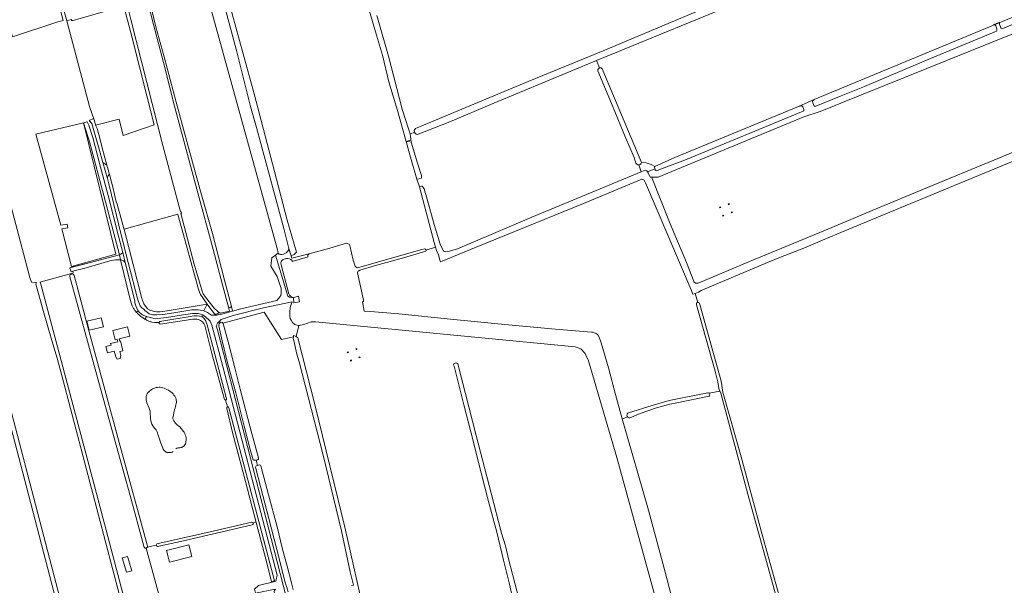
# Model space of a CAD drawing. Header units: metres. Extents: x 209813 to 223847, y 571801 to 587119.
# Tile 386 of 656: x 218587 to 219367, y 578708 to 579156. Entities that reach past the tile are written whole.
import ezdxf

# ---------------------------------------------------------------- set-up
doc = ezdxf.new("R2010")
doc.units = ezdxf.units.M
for name, color, linetype, lineweight in [('B-RO-GR-BOS_GEMENGD-GV', 8, 'Continuous', 0), ('B-RO-GR-GRAS-GV', 8, 'Continuous', 0), ('B-RO-GR-GROENVOORZIENING-GV', 8, 'Continuous', 0), ('B-RO-IE-MEUBILAIR_WEGMEUBILAIR_HOOGSPANNINGSMAST-GV', 8, 'Continuous', 0), ('B-RO-KW-KUNSTWERK_DEK-GV', 8, 'Continuous', 0), ('B-RO-OG-TERREIN_CULTUURSCHEIDING-GV', 8, 'Continuous', 0), ('B-RO-OG-WATER_GREPPEL-GV', 8, 'Continuous', 0), ('B-RO-OG-WEG-GV', 8, 'Continuous', 0), ('B-RO-VH-ONVERHARD-GV', 8, 'Continuous', 0), ('B-RO-VH-VERHARDING_PUIN-GV', 8, 'Continuous', 0)]:
    doc.layers.add(name, color=color, linetype=linetype, lineweight=lineweight)

msp = doc.modelspace()

# ---------------------------------------------------------------- linework, layer by layer
at = {"layer": 'B-RO-GR-BOS_GEMENGD-GV', "flags": 128}
for points in [[(218675.479, 578931.439), (218674.547, 578934.826), (218666.906, 578966.156), (218664.785, 578966.292), (218662.725, 578966.168), (218658.426, 578965.318), (218639.69, 578959.846), (218629.018, 578957.136), (218629.402, 578955.668), (218628.051, 578955.307), (218628.138, 578954.989), (218628.399, 578955.049), (218629.685, 578954.534), (218630.091, 578953.721), (218641.255, 578912.065), (218653.711, 578866.502), (218666.672, 578818.623), (218688, 578740.479), (218688.211, 578739.516), (218688.134, 578738.745), (218695.098, 578740.331)], [(218676.895, 578928.142), (218676.12, 578929.741)], [(218679.52, 578924.571), (218678.287, 578926.014)], [(218682.28, 578921.889), (218680.267, 578923.786)], [(218686.735, 578918.836), (218683.756, 578920.739)], [(218697.299, 578916.655), (218696.373, 578916.55)], [(218722.431, 578918.992), (218698.169, 578915.263)], [(218749.213, 578855.531), (218739.103, 578892.159), (218733.492, 578914.131)], [(218689.495, 578848.639), (218687.653, 578853.001), (218687.208, 578855.312), (218687.217, 578857.978)], [(218751.399, 578849.692), (218749.971, 578855.121)], [(218698.217, 578822.543), (218696.757, 578827.404), (218695.766, 578830.097), (218695.033, 578831.456), (218693.823, 578832.77), (218692.33, 578834.679), (218691.525, 578836.086), (218690.982, 578837.612), (218690.563, 578840.208), (218690.342, 578845.589)], [(218709.632, 578847.81), (218708.399, 578842.029)], [(218771.868, 578757.787), (218774.167, 578758.309), (218765.708, 578790.582), (218755.595, 578829.395), (218750.989, 578848.46)], [(218713.705, 578833.894), (218715.863, 578831.387)], [(218695.671, 578741.237), (218737.785, 578750.807), (218770.783, 578758.43)]]:
    msp.add_lwpolyline(points, dxfattribs=at)
at = {"layer": 'B-RO-GR-BOS_GEMENGD-GV'}
for points in [[(218678.287, 578926.014, -0.063475), (218676.895, 578928.142)], [(218683.756, 578920.739, -0.0470622), (218682.28, 578921.889)], [(218728.684, 578918.876, 0.1266424), (218722.431, 578918.992)], [(218691.656, 578916.924, -0.0622415), (218689.267, 578917.608)], [(218698.169, 578915.263, -0.4631282), (218697.299, 578916.655)], [(218733.492, 578914.131, 0.2576648), (218728.634, 578918.89)], [(218691.401, 578863.416, -0.096719), (218695.12, 578864.998)], [(218695.12, 578864.998, -0.0993009), (218699.12, 578865.199)], [(218699.12, 578865.199, -0.1069252), (218703.543, 578863.566)], [(218687.217, 578857.978, -0.1336858), (218688.274, 578860.831)], [(218688.274, 578860.831, -0.0534228), (218691.401, 578863.416)], [(218703.543, 578863.566, -0.1000392), (218708.411, 578860.026)], [(218708.411, 578860.026, -0.069139), (218710.826, 578856.043)], [(218710.933, 578852.424, -0.0287403), (218709.632, 578847.81)], [(218710.826, 578856.043, -0.1119341), (218710.933, 578852.424)], [(218749.971, 578855.121, -0.205595), (218749.213, 578855.531)], [(218750.989, 578848.46, -0.3146621), (218751.399, 578849.692)], [(218690.342, 578845.589, 0.122939), (218689.495, 578848.639)], [(218708.399, 578842.029, 0.1336158), (218708.723, 578839.172)], [(218708.723, 578839.172, 0.0156185), (218710.263, 578836.953)], [(218710.263, 578836.953, 0.024184), (218713.705, 578833.894)], [(218715.863, 578831.387, -0.0752416), (218718.064, 578827.643)], [(218718.064, 578827.643, -0.1277229), (218718.716, 578823.213)], [(218700.389, 578816.965, -0.0431806), (218698.217, 578822.543)], [(218717.704, 578819.669, -0.1801899), (218715.293, 578817.653)], [(218718.716, 578823.213, -0.1439326), (218717.704, 578819.669)], [(218702.332, 578814.364, -0.1572743), (218700.389, 578816.965)], [(218705.067, 578813.569, -0.2044377), (218702.332, 578814.364)], [(218708.426, 578814.367, -0.1386175), (218705.067, 578813.569)], [(218712.126, 578817.235, 0.224159), (218710.743, 578816.526)], [(218715.293, 578817.653, -0.0762108), (218712.126, 578817.235)], [(218770.783, 578758.43, -0.3489143), (218771.868, 578757.787)], [(218695.098, 578740.331, -0.2788313), (218695.671, 578741.237)]]:
    msp.add_lwpolyline(points, format="xyb", dxfattribs=at)
at = {"layer": 'B-RO-GR-BOS_GEMENGD-GV', "flags": 128}
for points in [[(218653.248, 578913.246), (218641.87, 578910.497), (218640.142, 578917.648), (218651.52, 578920.397)], [(218661.906, 578893.824), (218656.461, 578892.456), (218655.16, 578897.639), (218659.316, 578898.683), (218658.999, 578899.942), (218664.667, 578901.366), (218664.18, 578903.303), (218662.494, 578902.88), (218660.648, 578910.233), (218672.273, 578913.152), (218674.096, 578905.773), (218665.779, 578903.744), (218666.252, 578901.806), (218666.795, 578901.938), (218668.766, 578894.173), (218666.281, 578893.579), (218667.075, 578890.554), (218666.55, 578888.024), (218664.283, 578887.666), (218662.995, 578889.474)]]:
    msp.add_lwpolyline(points, close=True, dxfattribs=at)
at = {"layer": 'B-RO-GR-GRAS-GV', "flags": 128}
for points in [[(218685.271, 579405.006), (218697.281, 579360.179), (218710.117, 579311.689), (218721.559, 579265.54), (218733.63, 579221.504), (218748.063, 579171.473), (218758.526, 579132.138), (218769.804, 579087.571), (218774.365, 579071.021), (218788.173, 579020.421), (218796.041, 578991.074), (218800.172, 578975.226), (218801.978, 578969.407), (218804.361, 578970.519)], [(218579.317, 579233.207), (218576.804, 579228.444), (218571.512, 579226.989), (218566.353, 579227.782), (218563.178, 579230.032), (218560.399, 579232.545), (218558.547, 579229.502), (218558.812, 579222.755), (218562.781, 579206.087), (218576.804, 579159.785), (218581.295, 579142.895), (218617.252, 579154.798), (218621.373, 579155.843), (218618.199, 579167.663), (218596.786, 579251.147), (218586.283, 579290.262), (218586.283, 579291.086), (218587.077, 579291.647), (218584.413, 579298.98), (218563.626, 579272.405), (218547.643, 579251.826)], [(218587.077, 579291.647), (218587.668, 579291.746), (218588.403, 579291.5), (218588.856, 579290.448), (218593.31, 579273.477), (218620.13, 579170.823), (218624.205, 579155.496)], [(219045.978, 579118.287), (219047.296, 579118.233), (219048.222, 579117.505), (219078.847, 579044.679), (219079.207, 579043.27), (219082.903, 579043.141), (219086.895, 579041.865), (219089.821, 579040.232), (219105.622, 579047.159), (219203.651, 579087.772), (219215.988, 579093.316), (219405.707, 579172.283), (219415.091, 579176.369), (219456.807, 579193.392), (219445.547, 579223.533), (219424.207, 579273.693), (219417.063, 579273.296), (219411.34, 579275.045), (219410.71, 579275.452), (219408.909, 579274.151), (219342.102, 579246.502), (219285.348, 579223.087), (219167.344, 579174.932), (219043.673, 579124.035)], [(219548.44, 579225.265), (219547.061, 579224.903), (219513.009, 579210.377), (219508.067, 579208.442), (219508.868, 579205.568), (219505.061, 579204.03), (219506.957, 579199.229), (219220.78, 579083.729), (219207.948, 579079.363), (219092.59, 579031.738), (219087.718, 579031.63), (219087.716, 579030.751)], [(218801.978, 578969.407), (218802.527, 578967.637), (218816.219, 578970.858), (218832.459, 578975.465), (218845.65, 578979.386), (218847.902, 578978.702), (218848.465, 578977.48), (218851.003, 578965.855), (218852.64, 578961.12), (218853.314, 578960.443), (218853.789, 578960.076), (218854.373, 578959.911), (218905.393, 578974.314), (218907.806, 578974.876), (218908.244, 578974.747), (218908.591, 578974.418), (218908.7, 578973.979), (218916.291, 578976.216), (218915.064, 578980.043), (218903.409, 579024.079), (218901.517, 579030.152), (218896.381, 579047.655), (218886.204, 579084.465), (218879.384, 579107.145), (218874.221, 579128.207), (218869.372, 579144.15), (218850.207, 579210.254)], [(218869.74, 579159.652), (218870.762, 579155.926), (218878.964, 579127.616), (218889.812, 579085.547), (218894.839, 579070.069), (218896.023, 579065.827), (218899.625, 579067.411), (218899.337, 579068.614), (218900.263, 579070.201), (218989.56, 579107.375), (219048.827, 579131.849), (219161.991, 579179.663)], [(218688.796, 579172.073), (218672.546, 579167.38), (218672.38, 579167.107), (218675.015, 579156.703), (218700.318, 579056.71), (218714.25, 579004.19), (218714.737, 579004.33), (218715.111, 579003.03), (218714.597, 579002.882), (218725.25, 578962.721), (218731.579, 578941.316), (218732.325, 578939.42), (218734.091, 578936.58), (218740.963, 578927.93), (218743.799, 578925.263), (218745.673, 578923.851), (218753.076, 578925.637), (218752.325, 578928.736)], [(218752.325, 578928.736), (218747.657, 578946.3), (218738.735, 578979.391), (218729.189, 579015.283), (218709.666, 579088.036), (218700.882, 579122.426), (218692.95, 579152.681), (218688.771, 579168.958)], [(218690.273, 579169.453), (218694.81, 579150.708), (218701.397, 579127.123), (218710.943, 579091.064), (218720.819, 579054.238), (218730.997, 579017.81), (218739.56, 578987.02), (218749.136, 578950.161), (218754.592, 578929.367), (218755.609, 578925.66), (218762.145, 578927.484), (218790.587, 578934.004), (218792.049, 578935.744), (218793.672, 578937.992), (218793.978, 578939.876), (218793.94, 578943.491), (218791.491, 578951.419), (218790.813, 578952.923), (218785.913, 578961.128), (218786.579, 578967.872), (218791.592, 578971.591), (218790.774, 578975.096), (218739.104, 579162.415)], [(218772.611, 579097.599), (218752.37, 579171.577)], [(219087.716, 579030.751), (219101.369, 578995.985), (219114.863, 578964.155), (219120.975, 578948.439), (219122.086, 578947.645), (219124.15, 578947.804), (219164.79, 578964.79), (219225.108, 578989.78), (219261.866, 579005.351), (219305.839, 579023.607), (219358.148, 579045.277), (219426.569, 579073.376), (219451.175, 579083.298), (219503.642, 579104.888), (219532.449, 579116.633), (219546.267, 579122.191), (219573.492, 579133.939), (219576.222, 579135.378), (219576.826, 579136.796), (219577.223, 579138.384), (219576.906, 579141.321), (219575.318, 579147.671), (219568.968, 579170.213)], [(218635.575, 578628.408), (218634.419, 578628.451), (218633.68, 578629.098), (218633.205, 578630.221), (218632.535, 578632.562), (218624.441, 578663.661), (218595.886, 578773.117), (218565.719, 578887.592), (218536.478, 578998.815), (218517.56, 579067.545), (218489.303, 579166.446)], [(219077.32, 579041.512), (219076.533, 579041.537), (219075.659, 579042.02), (219074.935, 579042.868), (219073.473, 579047.198), (219066.515, 579063.229), (219056.863, 579087.002), (219044.713, 579115.92), (219044.646, 579116.616), (219044.797, 579117.108), (219045.167, 579117.563), (219045.978, 579118.287), (219043.673, 579124.035), (218962.265, 579090.281), (218926.254, 579075.057), (218902.444, 579065.83), (218901.661, 579065.553), (218900.883, 579065.874), (218900.299, 579066.314), (218899.843, 579066.844), (218899.625, 579067.411)], [(218772.611, 579097.599), (218788.645, 579036.321), (218798.805, 578997.666), (218806.187, 578972.186), (218804.361, 578970.519)], [(218896.023, 579065.827), (218896.495, 579064.2), (218896.87, 579059.321), (218901.922, 579042.795), (218905.066, 579032.997), (218905.228, 579031.498), (218905.081, 579031.06), (218904.916, 579030.768), (218901.517, 579030.152)], [(219413.059, 579060.851), (219252.988, 578994.431), (219240.329, 578989.284), (219222.544, 578981.743), (219207.79, 578975.565), (219189.446, 578968.369), (219179.139, 578964.154), (219126.598, 578941.939), (219124.336, 578940.61), (219121.91, 578939.603), (219123.974, 578932.539), (219124.927, 578932.142), (219125.482, 578930.951), (219142.314, 578870.149), (219143.82, 578861.412), (219158.132, 578810.12), (219175.126, 578747.568), (219201.537, 578652.464)], [(218730.379, 578456.058), (218730.055, 578458.321), (218728.45, 578464.144), (218727.086, 578469.521), (218716.15, 578510.264), (218704.768, 578552.876), (218621.775, 578869.589), (218616.578, 578888.259), (218612.433, 578902.223), (218605.636, 578926.223), (218599.953, 578946.092), (218599.778, 578946.925), (218599.92, 578947.954), (218600.323, 578948.335), (218596.234, 578948.466), (218594.903, 578952.265), (218570.04, 579046.256)], [(218903.409, 579024.079), (218905.182, 579024.569), (218905.657, 579024.513), (218906.022, 579024.275), (218907.187, 579022.557), (218909.713, 579014.203), (218915.233, 578994.314), (218919.957, 578978.575), (218922.674, 578973.019), (218924.116, 578972.502), (218927.256, 578973.001), (218933.729, 578975.069), (218992.611, 579000), (219079.137, 579036.032)], [(219079.207, 579043.27), (219079.087, 579042.777), (219078.753, 579042.304), (219078.255, 579041.815), (219077.32, 579041.512), (219079.137, 579036.032), (219081.411, 579037.036), (219082.404, 579037.168), (219083.006, 579037.053), (219083.606, 579036.646), (219084.082, 579035.931), (219089.898, 579038.379), (219089.485, 579039.54), (219089.507, 579039.869), (219089.747, 579040.147)], [(219121.91, 578939.603), (219119.989, 578939.138), (219118.751, 578942.475), (219082.49, 579027.155), (219082.211, 579027.862), (219081.213, 579029.534), (219079.584, 579030.168), (219033.481, 579010.949), (218948.448, 578976.347), (218921.507, 578965.145), (218920.184, 578964.682), (218919.847, 578965.152), (218918.544, 578970.117), (218917.123, 578973.621), (218916.291, 578976.216)], [(219148.603, 579010.818), (219148.846, 579010.161), (219148.19, 579009.918), (219147.947, 579010.575)], [(218908.7, 578973.979), (218908.662, 578973.212), (218908.497, 578972.993), (218890.93, 578967.907), (218868.756, 578961.714), (218856.252, 578958.007), (218855.228, 578957.37), (218854.661, 578956.95), (218854.495, 578956.421), (218854.439, 578955.836), (218859.19, 578934.195), (218859.115, 578933.428), (218858.768, 578933.063), (218858.439, 578932.917), (218859.79, 578925.65), (218864.703, 578925.289), (218887.305, 578923.334), (218928.089, 578919.321), (218965.532, 578915.587), (219008.123, 578911.681), (219039.744, 578909.016), (219040.802, 578908.868), (219041.934, 578908.464), (219043.32, 578907.768), (219044.724, 578906.707), (219045.854, 578905.025), (219047.435, 578900.531), (219053.098, 578880.765), (219058.832, 578859.538), (219064.094, 578840.266), (219068.377, 578841.747), (219067.999, 578842.445), (219067.804, 578843.141), (219067.846, 578843.799), (219067.96, 578844.292), (219068.403, 578844.781), (219068.918, 578845.161), (219087.853, 578850.918), (219101.323, 578854.786), (219131.886, 578860.88), (219132.38, 578860.858), (219132.779, 578860.507)], [(219141.405, 578862.153), (219140.599, 578864.277), (219139.695, 578869.532), (219137.604, 578877.954), (219122.863, 578930.554), (219122.863, 578931.586), (219123.18, 578932.301), (219123.974, 578932.539)], [(218849.641, 578708.223), (218851.167, 578708.593), (218850.841, 578710.579), (218848.656, 578719.119), (218841.739, 578751.655), (218827.271, 578811.414), (218808.299, 578885.465), (218806.402, 578891.584), (218804.094, 578902.461), (218803.488, 578903.981), (218803.689, 578905.138), (218794.234, 578903.207), (218780.481, 578924.742), (218747.849, 578916.114), (218748.112, 578915.712), (218752.141, 578901.207), (218757.401, 578880.803), (218761.663, 578863.724), (218769.337, 578834.606), (218774.037, 578816.996), (218776.178, 578809.36), (218776.141, 578808.83), (218775.939, 578808.393), (218775.409, 578807.919), (218774.733, 578807.628), (218774.188, 578807.565), (218775.279, 578803.37), (218776.68, 578803.827), (218777.611, 578803.551), (218777.975, 578803.185), (218784.053, 578780.132), (218790.695, 578755.818), (218795.154, 578736.967), (218798.82, 578723.486), (218802.121, 578710.315), (218803.5, 578705.073)], [(219096.619, 578675.192), (219059.789, 578809.6), (219037.352, 578886.224), (219034.812, 578892.151), (219031.214, 578895.749), (219026.769, 578897.231), (218821.24, 578917.127), (218817.642, 578917.127), (218811.927, 578915.011), (218808.026, 578914.189), (218805.912, 578905.565), (218807.103, 578904.374), (218820.993, 578850.664), (218844.409, 578754.488), (218861.078, 578680.669)], [(218978.875, 578691.803), (218974.523, 578710.259), (218970.144, 578728.382), (218964.72, 578750.607), (218958.237, 578774.883), (218949.506, 578808.882), (218946, 578822.772), (218938.592, 578851.347), (218930.919, 578882.039), (218930.588, 578883.097), (218930.787, 578883.957), (218932.242, 578884.619), (218933.168, 578884.486), (218933.829, 578883.891), (218948.382, 578827.204), (218960.288, 578781.299), (218968.556, 578749.681), (218971.731, 578739.693), (218974.179, 578728.382), (218986.879, 578679.831)], [(218575.863, 578863.578), (218634.865, 578636.614), (218636.565, 578630.349), (218636.407, 578629.241), (218635.575, 578628.408), (218636.272, 578625.892), (218637.466, 578625.273), (218638.233, 578621.482), (218637.486, 578620.267), (218635.611, 578620.058), (218621.163, 578619.004)], [(219201.349, 578651.362), (219200.213, 578651.079), (219199.811, 578651.119), (219199.521, 578651.396), (219199.189, 578652.01), (219163.475, 578780.667), (219142.004, 578860.574), (219141.405, 578862.153), (219132.779, 578860.507), (219133.176, 578859.918), (219133.317, 578859.369), (219133.258, 578858.876), (219133.163, 578858.419), (219132.759, 578858.185), (219107.359, 578853.069), (219101.736, 578851.857), (219091.162, 578848.897), (219078.217, 578844.458), (219070.072, 578841.202), (219069.377, 578841.135), (219068.793, 578841.305), (219068.377, 578841.747)], [(219064.094, 578840.266), (219084.732, 578767.87), (219097.941, 578718.84), (219112.871, 578662.056), (219121.663, 578628.452), (219138.566, 578632.725), (219171.893, 578641.568), (219196.266, 578647.409), (219202.047, 578648.636)], [(218771.087, 578756.429), (218747.339, 578750.664), (218716.632, 578743.723), (218696.043, 578739.281)], [(218789.005, 578701.26), (218788.456, 578703.35), (218788.444, 578703.922), (218788.64, 578704.457), (218789.084, 578704.758), (218789.515, 578704.93), (218789.386, 578705.43), (218773.825, 578702.11), (218773.007, 578705.477), (218776.161, 578708.361), (218787.883, 578711.259), (218787.763, 578711.723), (218786.432, 578711.303), (218782.917, 578725.179), (218774.167, 578758.309), (218771.868, 578757.787)], [(218695.098, 578740.331), (218688.134, 578738.745), (218688.112, 578738.527), (218687.258, 578737.973), (218701.622, 578684.849), (218701.968, 578684.93), (218702.97, 578684.619), (218703.573, 578683.27), (218704.02, 578681.607)]]:
    msp.add_lwpolyline(points, dxfattribs=at)
for points in [[(218693.349, 579073.072), (218676.178, 579142.082), (218669.61, 579166.129), (218669.33, 579166.596), (218668.996, 579166.88), (218668.65, 579166.89), (218667.323, 579166.718), (218660.347, 579164.798), (218629.221, 579155.866), (218628.395, 579155.758), (218627.69, 579156.463), (218624.205, 579155.496), (218642.262, 579087.578), (218646.153, 579076.189), (218647.099, 579072.926), (218665.694, 579077.63), (218668.949, 579064.61)], [(218628.049, 578960.837), (218663.203, 578970.778), (218637.523, 579074.753), (218599.732, 579065.754), (218619.51, 578993.737), (218624.596, 578994.49), (218625.035, 578991.602), (218620.236, 578990.688)], [(219141.148, 579008.055), (219141.805, 579008.299), (219142.048, 579007.642), (219141.391, 579007.399)], [(218735.409, 578931.001), (218730.153, 578938.726), (218729.23, 578940.512), (218728.186, 578943.913), (218716.78, 578986.121), (218712.255, 579002.209), (218712.205, 579002.383), (218669.702, 578990.456), (218670.89, 578986.188), (218683.712, 578935.643), (218685.288, 578931.295), (218688.1, 578927.364), (218690.017, 578926.341), (218692.702, 578925.446), (218695.429, 578925.105), (218698.113, 578925.105), (218703.78, 578925.915)], [(219143.581, 579001.492), (219144.237, 579001.735), (219144.48, 579001.078), (219143.824, 579000.835)], [(218853.152, 578895.74), (218853.808, 578895.983), (218854.052, 578895.327), (218853.395, 578895.084)], [(218846.354, 578893.221), (218847.01, 578893.464), (218847.253, 578892.808), (218846.597, 578892.564)], [(218855.584, 578889.176), (218856.241, 578889.419), (218856.484, 578888.763), (218855.828, 578888.52)], [(218848.786, 578886.657), (218849.443, 578886.9), (218849.686, 578886.244), (218849.029, 578886.001)], [(218705.676, 578726.718), (218703.312, 578736.126), (218721.029, 578740.578), (218723.393, 578731.17)]]:
    msp.add_lwpolyline(points, close=True, dxfattribs=at)
at = {"layer": 'B-RO-GR-GRAS-GV'}
for points in [[(218771.868, 578757.787, -0.473392), (218771.087, 578756.429)], [(218696.043, 578739.281, -0.3953714), (218695.098, 578740.331)]]:
    msp.add_lwpolyline(points, format="xyb", dxfattribs=at)
at = {"layer": 'B-RO-GR-GROENVOORZIENING-GV', "flags": 128}
for points in [[(218642.672, 579058.193), (218637.523, 579074.753), (218663.203, 578970.778), (218628.049, 578960.837)], [(218628.049, 578960.837), (218628.185, 578960.319), (218642.012, 578963.785), (218665.905, 578970.259), (218653.711, 579017.18), (218642.779, 579057.821)], [(218628.051, 578955.307), (218602.852, 578948.57), (218603.149, 578948.407), (218603.727, 578946.87), (218646.386, 578786.261), (218689.32, 578623.677), (218690.272, 578619.971), (218690.436, 578619.448), (218729.927, 578469.901), (218731.851, 578461.371)], [(218701.622, 578684.849), (218687.131, 578737.891), (218686.212, 578737.968), (218685.569, 578738.661), (218685.305, 578739.481), (218674.423, 578779.522), (218669.402, 578797.439), (218648.984, 578871.849), (218626.78, 578952.637), (218626.678, 578953.715), (218627.253, 578954.785), (218628.138, 578954.989), (218628.051, 578955.307)], [(218752.325, 578928.736), (218753.076, 578925.637), (218745.673, 578923.851), (218743.799, 578925.263), (218744.327, 578924.603), (218744.382, 578924.274), (218744.272, 578923.981), (218743.87, 578923.671), (218744.139, 578922.648), (218745.981, 578922.973), (218755.609, 578925.66), (218754.592, 578929.367)]]:
    msp.add_lwpolyline(points, dxfattribs=at)
msp.add_lwpolyline([(218675.704, 578719.964), (218671.472, 578718.756), (218668.228, 578730.127), (218672.461, 578731.334)], close=True, dxfattribs=at)
at = {"layer": 'B-RO-GR-GROENVOORZIENING-GV'}
msp.add_arc((218753.284, 578929.675), 1.342, 224.416464, 349.504255, dxfattribs=at)
at = {"layer": 'B-RO-IE-MEUBILAIR_WEGMEUBILAIR_HOOGSPANNINGSMAST-GV', "flags": 128}
for points in [[(219142.048, 579007.642), (219141.805, 579008.299), (219141.148, 579008.055), (219141.391, 579007.399)], [(219143.824, 579000.835), (219144.48, 579001.078), (219144.237, 579001.735), (219143.581, 579001.492)], [(219150.379, 579004.011), (219150.622, 579003.354), (219151.278, 579003.598), (219151.035, 579004.254)], [(218854.052, 578895.327), (218853.808, 578895.983), (218853.152, 578895.74), (218853.395, 578895.084)], [(218847.01, 578893.464), (218846.354, 578893.221), (218846.597, 578892.564), (218847.253, 578892.808)], [(218856.241, 578889.419), (218855.584, 578889.176), (218855.828, 578888.52), (218856.484, 578888.763)]]:
    msp.add_lwpolyline(points, close=True, dxfattribs=at)
msp.add_lwpolyline([(219148.846, 579010.161), (219148.603, 579010.818), (219147.947, 579010.575), (219148.19, 579009.918)], dxfattribs=at)
at = {"layer": 'B-RO-KW-KUNSTWERK_DEK-GV', "flags": 128}
for points in [[(218895.545, 579060.252), (218895.899, 579060.352), (218895.8, 579060.706), (218893.086, 579059.893), (218893.194, 579059.59)], [(218803.72, 578936.433), (218803.805, 578936.096), (218804.099, 578932.09), (218808.559, 578933.027), (218807.684, 578937.319)]]:
    msp.add_lwpolyline(points, close=True, dxfattribs=at)
at = {"layer": 'B-RO-OG-TERREIN_CULTUURSCHEIDING-GV'}
for points in [[(218800.172, 578975.226, -0.2495493), (218796.924, 578971.174)], [(218798.016, 578967.185, -0.2695837), (218802.678, 578965.61)], [(218815.512, 578968.591, -0.5711612), (218816.204, 578970.854)]]:
    msp.add_lwpolyline(points, format="xyb", dxfattribs=at)
at = {"layer": 'B-RO-OG-TERREIN_CULTUURSCHEIDING-GV', "flags": 128}
for points in [[(218816.204, 578970.854), (218802.527, 578967.637), (218800.172, 578975.226)], [(218796.924, 578971.174), (218795.91, 578970.728), (218794.667, 578970.389), (218793.508, 578970.389), (218792.482, 578970.799), (218791.592, 578971.591), (218789.546, 578969.963)], [(218789.546, 578969.963), (218799.169, 578937.395), (218800.739, 578936.525), (218803.805, 578936.096), (218802.795, 578936.522), (218801.712, 578937.071), (218800.52, 578938.107), (218800.096, 578939.337), (218793.935, 578962.216), (218793.648, 578963.939), (218794.294, 578965.332), (218795.49, 578966.358), (218797.232, 578967.093), (218798.016, 578967.185)], [(218802.678, 578965.61), (218802.839, 578964.992), (218815.512, 578968.591)]]:
    msp.add_lwpolyline(points, dxfattribs=at)
msp.add_lwpolyline([(218745.402, 578917.917), (218745.796, 578916.416), (218746.032, 578916.592), (218746.763, 578916.883), (218747.328, 578916.699), (218747.849, 578916.114), (218780.481, 578924.742), (218794.234, 578903.207), (218803.689, 578905.138), (218803.871, 578906.18), (218805.912, 578905.565), (218808.026, 578914.189), (218807.588, 578914.139), (218804.906, 578914.91), (218803.101, 578916.666), (218801.881, 578918.457), (218801.207, 578919.883), (218800.827, 578921.472), (218800.814, 578924.85), (218801.131, 578928.428), (218801.883, 578930.764), (218802.305, 578931.713), (218802.654, 578932.869), (218780.158, 578928.268), (218755.954, 578922.006), (218746.582, 578918.961)], close=True, dxfattribs=at)
at = {"layer": 'B-RO-OG-WATER_GREPPEL-GV', "flags": 128}
msp.add_lwpolyline([(219125.482, 578930.951), (219124.927, 578932.142), (219123.974, 578932.539), (219123.18, 578932.301), (219122.863, 578931.586), (219122.863, 578930.554), (219137.604, 578877.954), (219139.695, 578869.532), (219140.599, 578864.277), (219142.004, 578860.574), (219163.475, 578780.667), (219199.189, 578652.01), (219199.521, 578651.396), (219199.811, 578651.119), (219200.213, 578651.079), (219201.349, 578651.362), (219201.57, 578651.543), (219201.61, 578651.871), (219201.537, 578652.464), (219175.126, 578747.568), (219158.132, 578810.12), (219143.82, 578861.412), (219142.314, 578870.149)], close=True, dxfattribs=at)
at = {"layer": 'B-RO-OG-WEG-GV', "flags": 128}
for points in [[(218642.779, 579057.821), (218653.711, 579017.18), (218665.905, 578970.259), (218667.193, 578970.607), (218668.54, 578971.972), (218665.315, 578984.889), (218656.948, 579017.06), (218651.017, 579039.61), (218644.929, 579063.051), (218641.64, 579072.934), (218640.434, 579075.535), (218640.229, 579075.397), (218637.523, 579074.753), (218642.672, 579058.193)], [(218735.409, 578931.001), (218703.78, 578925.915), (218698.113, 578925.105), (218695.429, 578925.105), (218692.702, 578925.446), (218690.017, 578926.341), (218688.1, 578927.364), (218685.288, 578931.295), (218683.712, 578935.643), (218670.89, 578986.188), (218664.182, 579010.278), (218663.417, 579012.166), (218660.836, 579023.816), (218658.055, 579033.924), (218657.481, 579033.49), (218656.97, 579032.759), (218656.556, 579031.639), (218656.477, 579030.593), (218657.629, 579026.537), (218667.649, 578985.058), (218672.847, 578964.081), (218680.553, 578934.507), (218682.511, 578929.765), (218683.783, 578928.294), (218685.232, 578927.026), (218686.212, 578925.837), (218687.9, 578924.794), (218689.619, 578923.547), (218692.134, 578922.756), (218695.55, 578922.542), (218700.453, 578922.931), (218708.998, 578924.175), (218723.191, 578926.533), (218725.492, 578926.716), (218728.302, 578926.713), (218732.902, 578925.787)], [(218678.287, 578926.014), (218679.358, 578924.76), (218680.766, 578925.92), (218680.605, 578926.115), (218678.894, 578929.678), (218678.284, 578932.139), (218678.088, 578933.737), (218670.494, 578964.147), (218669.171, 578965.379), (218667.278, 578966.132), (218666.906, 578966.156), (218674.547, 578934.826), (218675.479, 578931.439)], [(218731.754, 578922.565), (218730.121, 578923.206), (218728.378, 578923.686), (218723.915, 578923.601), (218713.198, 578922.166), (218703.116, 578920.555), (218696.339, 578919.806), (218692.404, 578920.142), (218689.508, 578920.682), (218687.668, 578921.186), (218687.363, 578921.212), (218687.095, 578921.337), (218686.586, 578919.475), (218686.109, 578919.236), (218686.735, 578918.836)], [(218698.017, 578917.359), (218725.12, 578921.817), (218727.621, 578921.867), (218729.432, 578921.683), (218731.258, 578921.172)], [(218688.193, 578918.066), (218689.267, 578917.608)], [(218691.656, 578916.924), (218693.709, 578916.605)], [(218799.571, 578703.144), (218796.992, 578711.748), (218790.534, 578736.738), (218784.222, 578761.325), (218777.799, 578785.529), (218773.774, 578801.969), (218773.83, 578802.572), (218774.287, 578803.046), (218775.279, 578803.37), (218774.188, 578807.565), (218773.016, 578807.43), (218772.249, 578807.431), (218771.739, 578807.834), (218769.525, 578816.091), (218764.809, 578834.577), (218758.006, 578860.753), (218751.293, 578885.597), (218747.285, 578901.982), (218744.712, 578913.873), (218744.641, 578914.823), (218744.989, 578915.571), (218745.52, 578916.209), (218745.796, 578916.416), (218745.402, 578917.917), (218744.558, 578917.17), (218743.509, 578916.008), (218742.564, 578914.049), (218743.1, 578912.419), (218743.497, 578910.693), (218795.71, 578708.626), (218812.66, 578642.184)]]:
    msp.add_lwpolyline(points, dxfattribs=at)
for points in [[(218647.099, 579072.926), (218646.153, 579076.189), (218645.489, 579078.064), (218642.126, 579076.67), (218644.007, 579074.237), (218649.859, 579053.898), (218652.848, 579043.373), (218655.095, 579041.735), (218655.899, 579041.273), (218656.052, 579041.238), (218652.353, 579054.946), (218650.341, 579062.471), (218648.206, 579070.162)], [(218744.139, 578922.648), (218743.87, 578923.671), (218742.735, 578923.12), (218742.131, 578923.111), (218741.591, 578923.257), (218741.088, 578923.734), (218740.567, 578924.539), (218737.411, 578928.244), (218735.409, 578931.001), (218732.902, 578925.787), (218735.78, 578924.623), (218737.398, 578923.534), (218738.855, 578922.284), (218742.714, 578922.396)], [(218787.883, 578711.259), (218789.773, 578711.726), (218790.793, 578716.352), (218773.276, 578784.197), (218747.762, 578881.698), (218739.11, 578914.395), (218737.744, 578917.584), (218736.75, 578918.741), (218732.487, 578922.277), (218731.754, 578922.565), (218731.258, 578921.172), (218731.669, 578921.057), (218732.902, 578920.096), (218734.229, 578918.045), (218735.424, 578914.846), (218750.824, 578856.158), (218750.718, 578855.711), (218750.441, 578855.376), (218749.971, 578855.121), (218751.399, 578849.692), (218751.693, 578849.756), (218752.06, 578849.694), (218752.398, 578849.469), (218752.681, 578849.081), (218788.656, 578711.983), (218787.763, 578711.723)]]:
    msp.add_lwpolyline(points, close=True, dxfattribs=at)
at = {"layer": 'B-RO-OG-WEG-GV'}
for points in [[(218642.672, 579058.193, -0.0088766), (218642.779, 579057.821)], [(218675.479, 578931.439, 0.0455289), (218676.12, 578929.741)], [(218686.735, 578918.836, 0.0412408), (218688.193, 578918.066)], [(218693.709, 578916.605, 0.0671637), (218696.373, 578916.55)], [(218697.299, 578916.655, -0.2475724), (218698.017, 578917.359)]]:
    msp.add_lwpolyline(points, format="xyb", dxfattribs=at)
at = {"layer": 'B-RO-VH-ONVERHARD-GV', "flags": 128}
msp.add_lwpolyline([(219482.965, 579198.095), (219365.376, 579149.337), (219364.17, 579149.789), (219363.881, 579149.944), (219363.716, 579150.097), (219362.751, 579153.014), (219362.667, 579153.882), (219363.047, 579154.527), (219357.76, 579152.326), (219358.38, 579152.322), (219358.727, 579152.264), (219359.346, 579151.985), (219359.835, 579151.468), (219360.583, 579149.25), (219360.631, 579148.409), (219360.589, 579147.769), (219360.327, 579147.255), (219305.045, 579124.463), (219255.945, 579103.6), (219237.286, 579096.183), (219217.226, 579087.903), (219216.414, 579087.876), (219215.995, 579088.044), (219215.651, 579088.431), (219214.597, 579091.313), (219214.583, 579091.77), (219214.769, 579092.116), (219215.138, 579092.552), (219215.988, 579093.316), (219203.651, 579087.772), (219206.296, 579088.169), (219207.079, 579087.537), (219207.774, 579085.372), (219207.824, 579084.823), (219207.746, 579084.348), (219207.401, 579083.847), (219114.086, 579045.33), (219105.767, 579042.145), (219093.053, 579037.533), (219091.053, 579036.837), (219090.743, 579036.876), (219090.453, 579037.172), (219090.164, 579037.631), (219089.898, 579038.379), (219084.082, 579035.931), (219084.636, 579035.1), (219086.22, 579031.597), (219092.59, 579031.738), (219207.948, 579079.363), (219220.78, 579083.729), (219506.957, 579199.229)], dxfattribs=at)
msp.add_lwpolyline([(218629.018, 578957.136), (218639.69, 578959.846), (218658.426, 578965.318), (218662.725, 578966.168), (218664.785, 578966.292), (218666.906, 578966.156), (218665.905, 578970.259), (218642.012, 578963.785), (218626.779, 578959.967), (218627.647, 578956.788)], close=True, dxfattribs=at)
at = {"layer": 'B-RO-VH-VERHARDING_PUIN-GV', "flags": 128}
for points in [[(218652.848, 579043.373), (218656.477, 579030.593), (218656.556, 579031.639), (218656.97, 579032.759), (218657.481, 579033.49), (218658.055, 579033.924), (218656.052, 579041.238), (218655.899, 579041.273), (218655.095, 579041.735)], [(218666.906, 578966.156), (218667.278, 578966.132), (218669.171, 578965.379), (218670.494, 578964.147), (218668.54, 578971.972), (218667.193, 578970.607), (218665.905, 578970.259)]]:
    msp.add_lwpolyline(points, close=True, dxfattribs=at)
msp.add_lwpolyline([(218683.756, 578920.739), (218686.109, 578919.236), (218686.586, 578919.475), (218687.095, 578921.337), (218684.282, 578922.744), (218683.074, 578923.342), (218681.883, 578924.564), (218680.766, 578925.92), (218679.358, 578924.76), (218679.52, 578924.571)], dxfattribs=at)
at = {"layer": 'B-RO-VH-VERHARDING_PUIN-GV'}
msp.add_lwpolyline([(218679.52, 578924.571, 0.0275283), (218680.267, 578923.786)], format="xyb", dxfattribs=at)

doc.saveas('drawing.dxf')
